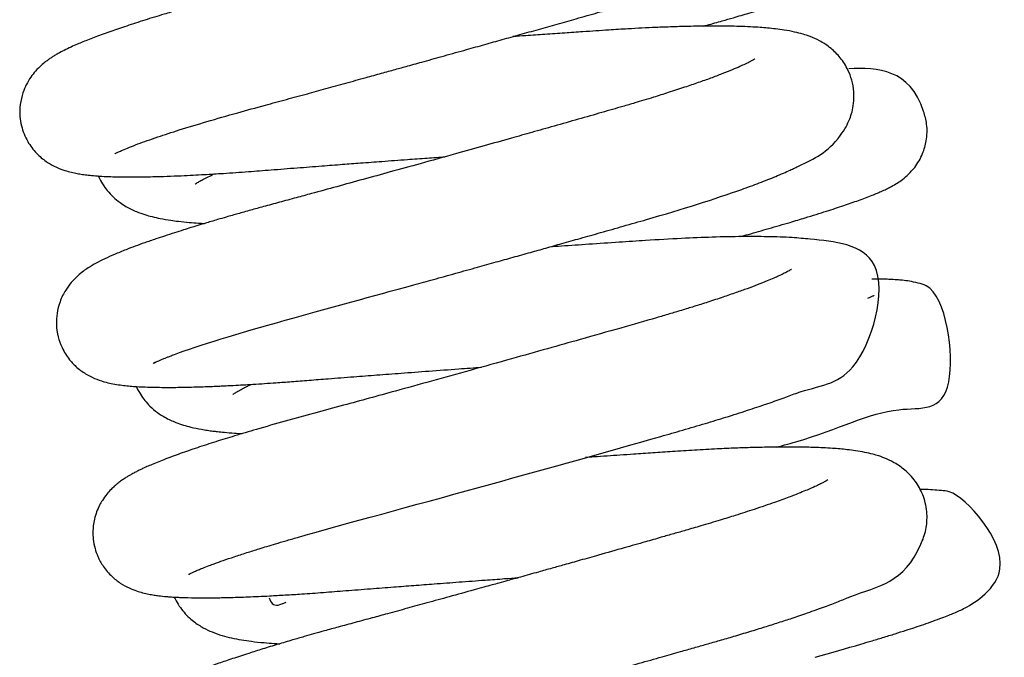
# Model space of a CAD drawing. Header units: inches. Extents: x 0 to 77643, y -44170 to 0.
# Tile 508 of 546: x 76590.433 to 76590.816, y -39751.744 to -39751.496. Entities that reach past the tile are written whole.
import ezdxf

# ---------------------------------------------------------------- set-up
doc = ezdxf.new("R2010")
doc.units = ezdxf.units.IN
doc.header["$MEASUREMENT"] = 0
doc.layers.get('0').update_dxf_attribs({"lineweight": 0})
doc.layers.add('FAKRO LOFT LADDERS', color=7, linetype='Continuous')

# ---------------------------------------------------------------- blocks, each defined once
blk = doc.blocks.new('A$C1F246084')
at = {"layer": 'FAKRO LOFT LADDERS', "color": 7, "linetype": 'Continuous'}
for points, knots in [([(90.6068, 358.8933), (90.6068, 358.8933), (90.6068, 358.8933), (90.6108, 358.8956), (90.6228, 358.9016), (90.6505, 358.9141), (90.7061, 358.9365), (90.7948, 358.9678), (90.9017, 359.0026), (91.0216, 359.039), (91.1542, 359.0772), (91.2774, 359.1108), (91.384, 359.1399), (91.4761, 359.165), (91.5659, 359.1897), (91.6549, 359.2142), (91.7393, 359.2375), (91.8144, 359.2582), (91.8776, 359.2758), (91.9419, 359.2936), (92.0163, 359.3143), (92.1055, 359.3391), (92.1978, 359.3649), (92.2854, 359.3894), (92.3662, 359.4121), (92.4472, 359.4349), (92.5306, 359.4584), (92.6158, 359.4825), (92.7058, 359.508), (92.7933, 359.5328), (92.8697, 359.5547), (92.9371, 359.5745), (93.0043, 359.5947), (93.079, 359.6178), (93.1501, 359.6407), (93.2117, 359.6613), (93.2677, 359.6806), (93.3275, 359.702), (93.3805, 359.7221), (93.4233, 359.7391), (93.451, 359.7505), (93.4764, 359.7613), (93.4975, 359.7707), (93.5164, 359.7793), (93.5313, 359.7864), (93.5478, 359.7944), (93.5725, 359.8069), (93.6021, 359.8231), (93.6342, 359.8428), (93.6662, 359.8652), (93.6973, 359.8912), (93.7292, 359.9249), (93.7588, 359.9665), (93.7833, 360.0209), (93.7963, 360.0803), (93.7958, 360.1421), (93.7824, 360.1999), (93.7566, 360.2553), (93.7165, 360.3073), (93.6662, 360.3477), (93.6211, 360.3714), (93.5836, 360.386), (93.5481, 360.3966), (93.5129, 360.4046), (93.474, 360.4113), (93.4237, 360.4178), (93.3692, 360.4225), (93.3003, 360.4261), (93.2319, 360.428), (93.1512, 360.4285), (92.9797, 360.4266), (92.7947, 360.418), (92.61, 360.4056), (92.5454, 360.4012), (92.4668, 360.3959), (92.3679, 360.3892), (92.2919, 360.3839), (92.2494, 360.3809), (92.2478, 360.3808)], [0.574043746, 0.574043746, 0.574043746, 0.574043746, 0.574049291, 0.574143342, 0.574243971, 0.574336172, 0.5745776, 0.574806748, 0.575007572, 0.575234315, 0.575457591, 0.575642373, 0.575776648, 0.575904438, 0.576016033, 0.576132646, 0.576250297, 0.576338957, 0.57641697, 0.576487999, 0.576579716, 0.576694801, 0.576820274, 0.576924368, 0.577023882, 0.577126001, 0.577234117, 0.577346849, 0.577462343, 0.577597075, 0.577709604, 0.577789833, 0.577893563, 0.578014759, 0.578143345, 0.57824755, 0.578338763, 0.578452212, 0.578596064, 0.578671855, 0.578740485, 0.578791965, 0.578858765, 0.578902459, 0.578941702, 0.578981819, 0.579043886, 0.579150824, 0.579251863, 0.57934738, 0.579458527, 0.57953799, 0.579638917, 0.579725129, 0.579816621, 0.579899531, 0.57998192, 0.580059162, 0.580158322, 0.580270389, 0.580381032, 0.580466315, 0.580550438, 0.580662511, 0.580766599, 0.580862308, 0.581054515, 0.581165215, 0.58131868, 0.581474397, 0.581620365, 0.582211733, 0.582288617, 0.582369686, 0.582468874, 0.5825955, 0.582746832, 0.582752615, 0.582752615, 0.582752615, 0.582752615]), ([(93.3458, 360.2794), (93.3458, 360.2795), (93.3434, 360.2778), (93.3318, 360.2709), (93.3121, 360.2608), (93.289, 360.2499), (93.262, 360.2378), (93.2266, 360.223), (93.1818, 360.2054), (93.1333, 360.1874), (93.072, 360.1656), (92.9963, 360.1401), (92.9147, 360.1141), (92.832, 360.0887), (92.7431, 360.0624), (92.6419, 360.0335), (92.5503, 360.0073), (92.4741, 359.9856), (92.4091, 359.9671), (92.3384, 359.9471), (92.2574, 359.9243), (92.1682, 359.8992), (92.083, 359.8753), (92.0039, 359.8531), (91.928, 359.832), (91.8363, 359.8064), (91.7372, 359.7789), (91.633, 359.7501), (91.5274, 359.7211), (91.4266, 359.6934), (91.3308, 359.6673), (91.253, 359.6461), (91.1848, 359.6276), (91.1249, 359.6114), (91.0707, 359.5965), (90.9921, 359.5745), (90.9111, 359.5512), (90.82, 359.524), (90.7417, 359.4998), (90.6604, 359.4736), (90.5863, 359.4483), (90.5199, 359.4243), (90.4715, 359.4053), (90.4349, 359.39), (90.4065, 359.3774), (90.3775, 359.3635), (90.3528, 359.3504), (90.3338, 359.3394), (90.3194, 359.3303), (90.3058, 359.3211), (90.2905, 359.3098), (90.2713, 359.294), (90.2477, 359.2706), (90.2251, 359.2422), (90.2049, 359.2089), (90.1873, 359.1672), (90.1759, 359.1185), (90.1746, 359.0671), (90.1838, 359.009), (90.2076, 358.9496), (90.2496, 358.8945), (90.2928, 358.8587), (90.3352, 358.8344), (90.3697, 358.8205), (90.4042, 358.8105), (90.4286, 358.8051), (90.4558, 358.8004), (90.4761, 358.7977), (90.5073, 358.7944), (90.5378, 358.792), (90.5769, 358.79), (90.615, 358.7889), (90.6517, 358.7884), (90.6915, 358.7883), (90.7343, 358.7887), (90.7853, 358.7896), (90.8419, 358.7913), (90.9034, 358.7937), (90.9598, 358.7964), (91.0234, 358.7998), (91.1061, 358.8048), (91.2072, 358.8118), (91.3192, 358.8206), (91.4304, 358.8294), (91.5395, 358.8378), (91.6356, 358.8452), (91.7264, 358.852), (91.8243, 358.8594), (91.9255, 358.8668), (92.0214, 358.8739), (92.0787, 358.878), (92.1059, 358.8799)], [0.422774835, 0.422774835, 0.422774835, 0.422774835, 0.42285469, 0.422958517, 0.423079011, 0.423158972, 0.423236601, 0.423353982, 0.423471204, 0.423577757, 0.423685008, 0.423854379, 0.424005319, 0.424106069, 0.42425391, 0.424413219, 0.424544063, 0.424634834, 0.424722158, 0.424803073, 0.424912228, 0.425036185, 0.425143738, 0.425234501, 0.425334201, 0.425428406, 0.425578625, 0.42570685, 0.425823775, 0.425983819, 0.426100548, 0.426206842, 0.426302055, 0.426386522, 0.426463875, 0.426539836, 0.426739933, 0.426845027, 0.426999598, 0.427159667, 0.427313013, 0.427473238, 0.427629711, 0.427698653, 0.427788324, 0.427889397, 0.427980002, 0.428034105, 0.428080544, 0.428122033, 0.428164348, 0.4282218, 0.428292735, 0.428352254, 0.428414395, 0.428470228, 0.428544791, 0.42861762, 0.42867447, 0.428776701, 0.428869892, 0.428958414, 0.429031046, 0.429123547, 0.429202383, 0.429281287, 0.429352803, 0.429434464, 0.429489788, 0.42959309, 0.429706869, 0.429793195, 0.429876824, 0.429963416, 0.430056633, 0.430143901, 0.430264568, 0.430375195, 0.430466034, 0.430547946, 0.430682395, 0.430848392, 0.43099139, 0.431151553, 0.431297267, 0.431416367, 0.431517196, 0.431636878, 0.431778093, 0.431886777, 0.431985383, 0.431985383, 0.431985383, 0.431985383]), ([(93.2776, 359.4725), (93.2836, 359.4742), (93.3129, 359.4824), (93.3589, 359.4954), (93.4096, 359.5099), (93.4497, 359.5216), (93.4874, 359.5326), (93.5283, 359.5448), (93.5689, 359.5571), (93.605, 359.5681), (93.6377, 359.5783), (93.6723, 359.5893), (93.7117, 359.6021), (93.751, 359.6152), (93.783, 359.6262), (93.8083, 359.6351), (93.8287, 359.6426), (93.8486, 359.6499), (93.9225, 359.6808), (94.0454, 359.653), (94.1417, 360.0253), (94.0428, 360.1427), (93.9938, 360.1813), (93.9453, 360.2042), (93.9067, 360.2161), (93.8787, 360.2219), (93.8573, 360.2252), (93.8388, 360.2274), (93.8206, 360.2291), (93.8015, 360.2304), (93.7834, 360.2313), (93.7716, 360.2317), (93.7657, 360.2319)], [0.582370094, 0.582370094, 0.582370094, 0.582370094, 0.582397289, 0.582505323, 0.582587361, 0.5826461, 0.582707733, 0.582782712, 0.582866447, 0.582936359, 0.582994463, 0.583065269, 0.583153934, 0.583256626, 0.583346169, 0.583404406, 0.583461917, 0.583520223, 0.583583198, 0.584168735, 0.584598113, 0.584679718, 0.584771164, 0.584864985, 0.584955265, 0.585044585, 0.585098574, 0.585149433, 0.585214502, 0.585274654, 0.585327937, 0.585380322, 0.585380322, 0.585380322, 0.585380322]), ([(90.7879, 357.9455), (90.7812, 357.9417), (90.7768, 357.9405), (90.791, 357.9472), (90.8027, 357.9525), (90.8151, 357.9579), (90.8278, 357.9632), (90.8409, 357.9685), (90.8549, 357.9739), (90.8741, 357.9813), (90.9999, 358.0278), (91.3441, 358.1307), (91.802, 358.2534), (92.0565, 358.324), (92.153, 358.3508), (92.2482, 358.3773), (92.335, 358.4015), (92.4153, 358.424), (92.4905, 358.4451), (92.5645, 358.4658), (92.6398, 358.487), (92.723, 358.5105), (92.8163, 358.5369), (92.9172, 358.5656), (93.152, 358.6321), (93.3471, 358.6938), (93.4927, 358.7465), (93.532, 358.7612), (93.5701, 358.7761), (93.6067, 358.7908), (93.6405, 358.8051), (93.6686, 358.8177), (93.6918, 358.8283), (93.7793, 358.8714), (93.846, 358.8972), (93.9247, 359.0128), (93.9417, 359.0489), (93.9532, 359.0839), (93.9613, 359.1265), (93.9623, 359.1745), (93.9533, 359.2267), (93.933, 359.2804), (93.9008, 359.3307), (93.8537, 359.3769), (93.8067, 359.4067), (93.7641, 359.4254), (93.7276, 359.4375), (93.6891, 359.4472), (93.6477, 359.4547), (93.608, 359.4601), (93.5702, 359.464), (93.533, 359.467), (93.4907, 359.4695), (93.4433, 359.4714), (93.3847, 359.4727), (93.3125, 359.4731), (93.2272, 359.4721), (93.1421, 359.4698), (93.0474, 359.4662), (92.9506, 359.4613), (92.84, 359.4545), (92.7442, 359.448), (92.6472, 359.4415), (92.5607, 359.4356), (92.482, 359.4302), (92.4332, 359.4268), (92.4136, 359.4254)], [0.561301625, 0.561301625, 0.561301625, 0.561301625, 0.561431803, 0.561495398, 0.561550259, 0.561610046, 0.561662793, 0.561704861, 0.561748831, 0.561801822, 0.561881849, 0.562822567, 0.563541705, 0.563653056, 0.563779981, 0.563902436, 0.564007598, 0.564103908, 0.564203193, 0.564291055, 0.564384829, 0.564492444, 0.564615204, 0.564755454, 0.564903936, 0.565606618, 0.565684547, 0.565766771, 0.56585, 0.565933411, 0.566018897, 0.566095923, 0.566151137, 0.566203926, 0.566783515, 0.566862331, 0.56692587, 0.566977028, 0.567030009, 0.5671041, 0.567180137, 0.567247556, 0.567343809, 0.567436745, 0.567554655, 0.567655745, 0.567739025, 0.567842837, 0.56797163, 0.56807776, 0.568164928, 0.56824655, 0.568346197, 0.568451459, 0.568549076, 0.568697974, 0.56885655, 0.568992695, 0.569110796, 0.569294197, 0.569415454, 0.569573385, 0.569680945, 0.569795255, 0.569904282, 0.569976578, 0.569976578, 0.569976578, 0.569976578]), ([(93.5116, 359.324), (93.5116, 359.324), (93.5115, 359.3239), (93.5069, 359.3209), (93.4919, 359.3125), (93.4704, 359.3017), (93.4425, 359.2888), (93.4079, 359.2739), (93.3636, 359.2562), (93.3118, 359.2366), (93.2551, 359.2163), (93.1912, 359.1945), (93.1235, 359.1723), (93.0603, 359.1525), (93.0093, 359.1369), (92.9628, 359.1229), (92.9002, 359.1045), (92.8151, 359.0802), (92.7108, 359.0504), (92.6043, 359.0201), (92.5028, 358.9913), (92.397, 358.9615), (92.2813, 358.9289), (92.1429, 358.8902), (92.0003, 358.8505), (91.8606, 358.8118), (91.734, 358.7769), (91.6145, 358.7441), (91.5135, 358.7165), (91.4269, 358.6929), (91.3541, 358.6732), (91.2853, 358.6545), (91.2322, 358.6399), (91.1936, 358.6291), (91.1657, 358.6212), (91.139, 358.6136), (91.1082, 358.6047), (91.0663, 358.5925), (91.0218, 358.5793), (90.9818, 358.5672), (90.9492, 358.5572), (90.9152, 358.5467), (90.8753, 358.534), (90.8334, 358.5203), (90.7881, 358.5052), (90.7435, 358.4897), (90.6984, 358.4734), (90.6521, 358.4558), (90.6055, 358.4369), (90.5615, 358.4172), (90.5226, 358.3975), (90.4915, 358.3794), (90.4633, 358.36), (90.4385, 358.3402), (90.4092, 358.3107), (90.3817, 358.274), (90.357, 358.2253), (90.3431, 358.1716), (90.3399, 358.1167), (90.3474, 358.0635), (90.3672, 358.0084), (90.3975, 357.9604), (90.4377, 357.9191), (90.4822, 357.8882), (90.5275, 357.8676), (90.5656, 357.856), (90.6, 357.8485), (90.6297, 357.8438), (90.661, 357.8401), (90.6982, 357.8369), (90.7395, 357.8347), (90.7863, 357.8334), (90.8298, 357.8329), (90.8711, 357.8329), (90.912, 357.8335), (90.9528, 357.8343), (90.9954, 357.8356), (91.0326, 357.8369), (91.0631, 357.8381), (91.0909, 357.8394), (91.1252, 357.841), (91.1727, 357.8435), (91.2285, 357.8468), (91.2855, 357.8504), (91.3438, 357.8544), (91.4106, 357.8593), (91.4896, 357.8656), (91.5835, 357.873), (91.6864, 357.881), (91.7969, 357.8894), (91.9105, 357.898), (92.0344, 357.9073), (92.1568, 357.9162), (92.2369, 357.922), (92.2716, 357.9245)], [0.435639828, 0.435639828, 0.435639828, 0.435639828, 0.435647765, 0.435760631, 0.435857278, 0.435971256, 0.436061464, 0.436169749, 0.436295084, 0.436416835, 0.436534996, 0.436654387, 0.43678825, 0.436899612, 0.43697076, 0.437033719, 0.437116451, 0.437254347, 0.437403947, 0.437551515, 0.437683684, 0.437803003, 0.437960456, 0.438124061, 0.438323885, 0.438494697, 0.438650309, 0.438806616, 0.438958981, 0.439052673, 0.439159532, 0.439262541, 0.439347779, 0.439393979, 0.439436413, 0.439475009, 0.439517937, 0.439581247, 0.439676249, 0.439739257, 0.439786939, 0.439848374, 0.439923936, 0.440011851, 0.440094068, 0.440204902, 0.440305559, 0.440412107, 0.440558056, 0.440694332, 0.440820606, 0.440943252, 0.441009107, 0.441088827, 0.441166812, 0.441238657, 0.441324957, 0.441401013, 0.441467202, 0.441541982, 0.441612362, 0.441700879, 0.441770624, 0.44186046, 0.441959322, 0.442065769, 0.44215452, 0.442253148, 0.442340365, 0.442427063, 0.442567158, 0.442672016, 0.442771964, 0.442867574, 0.442937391, 0.443025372, 0.443108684, 0.443174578, 0.443224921, 0.443267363, 0.443316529, 0.443396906, 0.443498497, 0.443578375, 0.443654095, 0.443755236, 0.443865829, 0.443982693, 0.44413499, 0.444268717, 0.444405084, 0.444559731, 0.444724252, 0.444850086, 0.444850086, 0.444850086, 0.444850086]), ([(93.4451, 358.5172), (93.4572, 358.5206), (93.5018, 358.5331), (93.579, 358.5551), (93.665, 358.5802), (93.753, 358.6067), (93.8357, 358.6324), (93.9158, 358.6586), (93.9847, 358.6825), (94.0427, 358.7043), (94.0828, 358.7211), (94.1131, 358.7353), (94.1338, 358.746), (94.156, 358.7589), (94.1804, 358.7754), (94.2089, 358.7991), (94.2427, 358.8363), (94.2734, 358.8879), (94.2929, 358.9562), (94.2952, 359.0225), (94.2285, 359.2788), (94.0689, 359.2843), (93.9377, 359.2796)], [0.569601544, 0.569601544, 0.569601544, 0.569601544, 0.569657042, 0.569807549, 0.569972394, 0.570098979, 0.570293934, 0.570472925, 0.570647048, 0.570833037, 0.570998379, 0.571076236, 0.571144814, 0.57123306, 0.571304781, 0.571371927, 0.57143714, 0.571538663, 0.571617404, 0.57171564, 0.571792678, 0.572610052, 0.572610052, 0.572610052, 0.572610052]), ([(90.9712, 358.7553), (90.9712, 358.7553), (90.9715, 358.7555), (90.9757, 358.7586), (90.9883, 358.7665), (91.0059, 358.7765), (91.0291, 358.7885), (91.0479, 358.7976), (91.0573, 358.802)], [0.5786200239, 0.5786200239, 0.5786200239, 0.5786200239, 0.5786379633, 0.5787352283, 0.5788312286, 0.5789183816, 0.5790182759, 0.5791053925, 0.5791053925, 0.5791053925, 0.5791053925]), ([(90.5319, 358.7926), (90.5324, 358.7916), (90.5432, 358.7673), (90.5647, 358.7333), (90.6004, 358.6954), (90.6292, 358.6721), (90.6651, 358.6489), (90.702, 358.6313), (90.7431, 358.6168), (90.7765, 358.6075), (90.8158, 358.5988), (90.8556, 358.5921), (90.899, 358.5864), (90.9408, 358.5821), (90.9808, 358.5791), (91.0048, 358.5776), (91.0144, 358.5771)], [0.424586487, 0.424586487, 0.424586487, 0.424586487, 0.424591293, 0.424702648, 0.424764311, 0.424833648, 0.424894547, 0.425011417, 0.425106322, 0.425193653, 0.425292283, 0.425415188, 0.42549888, 0.425610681, 0.425701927, 0.425760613, 0.425760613, 0.425760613, 0.425760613]), ([(90.943, 356.9853), (90.9411, 356.984), (90.9402, 356.9835), (90.9478, 356.9875), (90.9567, 356.9918), (90.9694, 356.9975), (90.9857, 357.0045), (91.0076, 357.0135), (91.0317, 357.0228), (91.0626, 357.0343), (91.0996, 357.0474), (91.1486, 357.0641), (91.2032, 357.0819), (91.2537, 357.0978), (91.2978, 357.1113), (91.3379, 357.1234), (91.3838, 357.1369), (91.4305, 357.1504), (91.6964, 357.2258), (92.2784, 357.3821), (92.8867, 357.5544), (93.1872, 357.6397), (93.2861, 357.6687), (93.3847, 357.6988), (93.4762, 357.728), (93.5615, 357.7567), (93.6342, 357.7818), (93.7884, 357.8427), (93.9902, 357.8419), (94.1691, 358.4718), (93.8291, 358.4993), (93.6773, 358.5138), (93.5746, 358.5173), (93.4533, 358.5179), (93.3231, 358.5152), (93.1765, 358.5093), (93.0336, 358.501), (92.8921, 358.4914), (92.7642, 358.4828), (92.6577, 358.4755), (92.5976, 358.4713), (92.5796, 358.47)], [0.548660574, 0.548660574, 0.548660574, 0.548660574, 0.548730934, 0.548788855, 0.548848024, 0.548913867, 0.548987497, 0.549059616, 0.549153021, 0.549218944, 0.549323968, 0.549438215, 0.549557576, 0.549665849, 0.549729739, 0.549798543, 0.549876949, 0.549962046, 0.55002515, 0.551128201, 0.552106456, 0.552247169, 0.552398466, 0.55254187, 0.552703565, 0.552848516, 0.552991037, 0.553116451, 0.553792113, 0.554638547, 0.555357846, 0.555552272, 0.555793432, 0.556002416, 0.556228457, 0.556442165, 0.556673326, 0.556834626, 0.557013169, 0.557169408, 0.557235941, 0.557235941, 0.557235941, 0.557235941]), ([(93.6774, 358.3686), (93.6773, 358.3685), (93.6764, 358.3679), (93.6733, 358.366), (93.6603, 358.3584), (93.6423, 358.3493), (93.6209, 358.3391), (93.5967, 358.3284), (93.5654, 358.3151), (93.525, 358.2991), (93.4775, 358.2812), (93.4255, 358.2625), (93.366, 358.2421), (93.3019, 358.221), (93.2384, 358.2009), (93.18, 358.1829), (93.1233, 358.1659), (93.0337, 358.1398), (92.9, 358.1017), (92.7337, 358.0543), (92.5671, 358.0073), (92.4002, 357.9604), (92.2234, 357.911), (92.0466, 357.862), (91.8937, 357.8198), (91.7606, 357.7833), (91.6378, 357.7497), (91.51, 357.7151), (91.3771, 357.6789), (91.2557, 357.6442), (91.1515, 357.6132), (91.0776, 357.5903), (91.0225, 357.5726), (90.9811, 357.559), (90.9413, 357.5454), (90.9029, 357.532), (90.8653, 357.5184), (90.8303, 357.5051), (90.7985, 357.4926), (90.7708, 357.481), (90.7497, 357.4718), (90.7327, 357.464), (90.7165, 357.4562), (90.7005, 357.4481), (90.686, 357.4404), (90.6729, 357.4329), (90.66, 357.4252), (90.6452, 357.4157), (90.6296, 357.4047), (90.6156, 357.3937), (90.6042, 357.3839), (90.5854, 357.3659), (90.5714, 357.3502), (90.5518, 357.3238), (90.5363, 357.2967), (90.5236, 357.268), (90.5141, 357.2366), (90.5086, 357.2054), (90.5067, 357.1751), (90.5083, 357.1405), (90.5154, 357.103), (90.5303, 357.061), (90.5541, 357.0173), (90.5925, 356.9733), (90.6317, 356.9432), (90.6719, 356.9213), (90.7049, 356.9087), (90.734, 356.9001), (90.7601, 356.8943), (90.7835, 356.8903), (90.8109, 356.8864), (90.8348, 356.884), (90.8568, 356.8822), (90.8703, 356.8813), (90.8826, 356.8806), (90.8972, 356.8798), (90.9158, 356.8791), (90.9506, 356.878), (90.9999, 356.8773), (91.0654, 356.8778), (91.1345, 356.8792), (91.215, 356.882), (91.2976, 356.8858), (91.3798, 356.8905), (91.461, 356.8956), (91.5523, 356.902), (91.6567, 356.9103), (91.7635, 356.9187), (91.8668, 356.9267), (91.9634, 356.9341), (92.0621, 356.9416), (92.1703, 356.9496), (92.2772, 356.9575), (92.3669, 356.964), (92.4169, 356.9677), (92.4376, 356.9691)], [0.448500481, 0.448500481, 0.448500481, 0.448500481, 0.448537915, 0.448599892, 0.448709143, 0.448806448, 0.448887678, 0.448961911, 0.449053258, 0.449171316, 0.449279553, 0.449386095, 0.44950292, 0.449628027, 0.449734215, 0.449826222, 0.449911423, 0.449999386, 0.450230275, 0.450478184, 0.450668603, 0.450875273, 0.451111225, 0.451330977, 0.451539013, 0.451694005, 0.451849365, 0.452030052, 0.452224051, 0.452427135, 0.452593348, 0.452745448, 0.452825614, 0.452909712, 0.452993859, 0.453078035, 0.453166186, 0.453259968, 0.453343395, 0.453424, 0.453492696, 0.453537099, 0.453585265, 0.453641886, 0.453696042, 0.453733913, 0.453773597, 0.45382582, 0.453876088, 0.453921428, 0.453949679, 0.453984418, 0.454043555, 0.454100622, 0.454139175, 0.45418633, 0.454234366, 0.454276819, 0.454314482, 0.454356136, 0.454414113, 0.454465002, 0.454532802, 0.454617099, 0.45469608, 0.454779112, 0.454859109, 0.45492775, 0.45500896, 0.455080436, 0.455141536, 0.455245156, 0.455293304, 0.455325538, 0.455357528, 0.455392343, 0.455441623, 0.45550151, 0.45565075, 0.4557842, 0.45591636, 0.45605512, 0.456220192, 0.456333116, 0.456446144, 0.456589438, 0.45673077, 0.45688242, 0.45701947, 0.457133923, 0.457250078, 0.457389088, 0.457533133, 0.457639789, 0.457714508, 0.457714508, 0.457714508, 0.457714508]), ([(93.6117, 357.5617), (93.6233, 357.565), (93.6525, 357.5732), (93.8815, 357.6366), (94.1345, 357.7738), (94.4544, 357.6971), (94.377, 358.2783), (94.2475, 358.3076), (94.2142, 358.3154), (94.1844, 358.319), (94.1531, 358.3218), (94.1238, 358.3233), (94.0866, 358.3243), (94.0596, 358.3243), (94.042, 358.3242)], [0.556870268, 0.556870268, 0.556870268, 0.556870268, 0.556923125, 0.557004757, 0.557948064, 0.558659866, 0.559307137, 0.559389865, 0.559497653, 0.559599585, 0.559668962, 0.559789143, 0.559869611, 0.560003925, 0.560003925, 0.560003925, 0.560003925]), ([(94.0514, 358.2494), (94.0514, 358.2494), (94.0507, 358.249), (94.0481, 358.2478), (94.0414, 358.2447), (94.033, 358.2411), (94.0253, 358.2379), (94.0226, 358.2368)], [0.4443403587, 0.4443403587, 0.4443403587, 0.4443403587, 0.44438782, 0.4444311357, 0.4444835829, 0.444562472, 0.4446022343, 0.4446022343, 0.4446022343, 0.4446022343]), ([(90.7046, 357.8357), (90.71, 357.8238), (90.7272, 357.792), (90.7726, 357.7367), (90.8305, 357.6972), (90.8908, 357.6696), (90.9461, 357.6533), (90.9918, 357.6439), (91.0261, 357.6383), (91.0501, 357.6349), (91.0755, 357.6318), (91.1074, 357.6285), (91.145, 357.6254), (91.1728, 357.6237), (91.185, 357.623)], [0.437460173, 0.437460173, 0.437460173, 0.437460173, 0.437518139, 0.43762217, 0.437774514, 0.43789596, 0.438071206, 0.438200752, 0.43826989, 0.438329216, 0.438378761, 0.438452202, 0.438551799, 0.438626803, 0.438626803, 0.438626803, 0.438626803]), ([(91.1427, 357.8012), (91.1427, 357.8012), (91.1428, 357.8012), (91.1451, 357.803), (91.1543, 357.809), (91.1691, 357.8178), (91.1881, 357.828), (91.2084, 357.8382), (91.2205, 357.844), (91.2261, 357.8466)], [0.5658657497, 0.5658657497, 0.5658657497, 0.5658657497, 0.5658664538, 0.5659583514, 0.5660314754, 0.5661213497, 0.5662198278, 0.566288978, 0.5663430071, 0.5663430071, 0.5663430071, 0.5663430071]), ([(91.1347, 356.0629), (91.125, 356.0461), (91.1188, 356.0325), (91.168, 356.057), (91.216, 356.0743), (91.2793, 356.097), (91.347, 356.1195), (91.5233, 356.1755), (91.7482, 356.2372), (91.9818, 356.3011), (92.0629, 356.3234), (92.1457, 356.3462), (92.2376, 356.3715), (92.3408, 356.4), (92.4513, 356.4307), (92.5599, 356.4609), (92.6624, 356.4895), (92.7645, 356.5181), (92.8732, 356.5486), (92.984, 356.5798), (93.0848, 356.6082), (93.1674, 356.6316), (93.2345, 356.6506), (93.2938, 356.6675), (93.3542, 356.6847), (93.4199, 356.7039), (93.4885, 356.7244), (93.5562, 356.7453), (93.6201, 356.7656), (93.6854, 356.787), (93.7557, 356.811), (93.8264, 356.8364), (93.8899, 356.8602), (94.0616, 356.9327), (94.1994, 356.9434), (94.2904, 357.1849), (94.2959, 357.2617), (94.2806, 357.3361), (94.2457, 357.4034), (94.1997, 357.4543), (94.1528, 357.4876), (94.11, 357.5089), (94.0775, 357.5209), (94.043, 357.531), (94.0094, 357.5386), (93.9703, 357.5453), (93.934, 357.5499), (93.8977, 357.5535), (93.862, 357.5563), (93.8125, 357.5592), (93.7488, 357.5614), (93.6712, 357.5623), (93.589, 357.5618), (93.5065, 357.56), (93.4237, 357.5572), (93.3363, 357.5533), (93.2405, 357.5481), (93.1424, 357.5417), (93.0499, 357.5355), (92.9702, 357.5301), (92.9009, 357.5254), (92.8412, 357.5213), (92.7888, 357.5177), (92.7557, 357.5154), (92.7425, 357.5144)], [0.535874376, 0.535874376, 0.535874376, 0.535874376, 0.536088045, 0.536222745, 0.536405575, 0.536547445, 0.536700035, 0.536851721, 0.537584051, 0.537699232, 0.537798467, 0.537904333, 0.538021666, 0.538150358, 0.53829481, 0.538435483, 0.538555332, 0.538677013, 0.538817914, 0.538965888, 0.539102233, 0.539212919, 0.539297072, 0.53937662, 0.539460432, 0.539554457, 0.53966383, 0.539770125, 0.539872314, 0.539976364, 0.540104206, 0.540253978, 0.540387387, 0.540505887, 0.541442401, 0.541548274, 0.541649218, 0.54176096, 0.541859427, 0.541968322, 0.54207066, 0.542163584, 0.542261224, 0.542329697, 0.542428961, 0.542543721, 0.542645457, 0.542722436, 0.542804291, 0.542902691, 0.543056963, 0.543202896, 0.543348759, 0.543494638, 0.543613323, 0.543738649, 0.543887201, 0.544024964, 0.544143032, 0.54425715, 0.544335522, 0.544408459, 0.544482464, 0.544531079, 0.544531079, 0.544531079, 0.544531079]), ([(93.8433, 357.4133), (93.8437, 357.4135), (93.8439, 357.4136), (93.8333, 357.407), (93.8215, 357.4007), (93.8047, 357.3922), (93.7819, 357.3815), (93.7529, 357.3688), (93.7212, 357.3557), (93.6931, 357.3446), (93.6648, 357.3339), (93.6344, 357.3226), (93.5986, 357.3098), (93.5568, 357.2952), (93.5118, 357.2801), (93.467, 357.2654), (93.416, 357.2492), (93.3498, 357.2287), (93.2746, 357.2062), (93.2035, 357.1857), (93.1435, 357.1685), (93.0824, 357.151), (93.0078, 357.1297), (92.9133, 357.1029), (92.8144, 357.0749), (92.7228, 357.049), (92.6521, 357.0292), (92.5887, 357.0114), (92.5228, 356.9929), (92.456, 356.9743), (92.3961, 356.9576), (92.353, 356.9456), (92.3166, 356.9355), (92.2792, 356.9251), (92.2142, 356.9071), (92.1275, 356.8831), (92.0265, 356.8553), (91.9332, 356.8297), (91.8505, 356.8071), (91.7712, 356.7855), (91.6965, 356.7652), (91.6245, 356.7458), (91.5618, 356.7285), (91.5106, 356.7142), (91.4623, 356.7004), (91.4081, 356.6847), (91.3445, 356.6659), (91.2779, 356.6456), (91.2086, 356.6238), (91.142, 356.602), (91.0819, 356.5814), (91.0244, 356.5606), (90.9741, 356.5413), (90.9223, 356.5196), (90.8806, 356.5004), (90.8459, 356.482), (90.8207, 356.4667), (90.8017, 356.4539), (90.7799, 356.4373), (90.7595, 356.4194), (90.7343, 356.3915), (90.7135, 356.3626), (90.6918, 356.321), (90.6777, 356.2748), (90.672, 356.2277), (90.6742, 356.1816), (90.6848, 356.133), (90.7063, 356.0842), (90.7373, 356.0401), (90.7731, 356.0058), (90.8069, 355.9824), (90.8352, 355.9676), (90.8603, 355.9572), (90.8817, 355.9499), (90.9024, 355.9443), (90.9196, 355.9403), (90.9359, 355.9372), (90.9537, 355.9342), (90.97, 355.932), (90.9865, 355.9301), (91.0027, 355.9285), (91.0213, 355.9269), (91.0462, 355.9252), (91.0737, 355.9239), (91.0978, 355.9231), (91.1191, 355.9226), (91.1455, 355.9222), (91.1812, 355.922), (91.2257, 355.9224), (91.2734, 355.9232), (91.322, 355.9246), (91.3691, 355.9263), (91.4093, 355.928), (91.4494, 355.9298), (91.4987, 355.9324), (91.5574, 355.9358), (91.6192, 355.9397), (91.6902, 355.9446), (91.7806, 355.9515), (91.889, 355.9602), (91.9961, 355.9685), (92.0973, 355.9763), (92.1996, 355.984), (92.3059, 355.992), (92.4111, 355.9998), (92.5098, 356.007), (92.5728, 356.0115), (92.6034, 356.0137)], [0.461369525, 0.461369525, 0.461369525, 0.461369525, 0.461434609, 0.461517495, 0.461605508, 0.461672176, 0.461758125, 0.461874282, 0.46195768, 0.462027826, 0.46209206, 0.462161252, 0.462233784, 0.462321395, 0.462412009, 0.462487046, 0.462562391, 0.462674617, 0.462811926, 0.462911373, 0.462990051, 0.463069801, 0.463168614, 0.463296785, 0.463448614, 0.463555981, 0.463649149, 0.463717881, 0.463796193, 0.463897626, 0.463968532, 0.464021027, 0.464059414, 0.464105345, 0.464161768, 0.464304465, 0.464433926, 0.464549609, 0.464669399, 0.464763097, 0.464871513, 0.464979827, 0.465070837, 0.465147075, 0.46521106, 0.465294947, 0.465404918, 0.465525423, 0.465642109, 0.465788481, 0.465921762, 0.466031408, 0.466193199, 0.466314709, 0.466473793, 0.466592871, 0.466660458, 0.46672638, 0.466776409, 0.466858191, 0.466906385, 0.466970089, 0.467039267, 0.46711089, 0.46717024, 0.467230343, 0.467291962, 0.467371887, 0.467436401, 0.467516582, 0.46757824, 0.467647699, 0.467688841, 0.467752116, 0.467807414, 0.467852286, 0.467899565, 0.467949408, 0.468009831, 0.468056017, 0.468092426, 0.468139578, 0.468219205, 0.468296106, 0.468354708, 0.468399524, 0.468450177, 0.468541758, 0.468638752, 0.468729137, 0.468826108, 0.468913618, 0.468982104, 0.469034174, 0.469115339, 0.469223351, 0.469310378, 0.469393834, 0.469536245, 0.469694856, 0.469836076, 0.469957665, 0.470083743, 0.470221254, 0.470351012, 0.470468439, 0.470579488, 0.470579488, 0.470579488, 0.470579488]), ([(93.7857, 356.6083), (93.859, 356.6288), (93.9451, 356.6534), (94.0416, 356.682), (94.0939, 356.6978), (94.1476, 356.7145), (94.1959, 356.7298), (94.2394, 356.744), (94.2804, 356.7578), (94.3214, 356.7722), (94.3595, 356.7861), (94.3903, 356.7982), (94.4165, 356.8089), (94.4411, 356.82), (94.4911, 356.8433), (94.7574, 357.0126), (94.4465, 357.3632), (94.3563, 357.3638), (94.3193, 357.3683), (94.2867, 357.3694), (94.2671, 357.3698), (94.2605, 357.3699)], [0.544249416, 0.544249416, 0.544249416, 0.544249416, 0.544582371, 0.54466364, 0.544765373, 0.544877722, 0.544983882, 0.545074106, 0.545172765, 0.545284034, 0.545401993, 0.545503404, 0.545580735, 0.545668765, 0.545763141, 0.546199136, 0.546850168, 0.54695564, 0.547085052, 0.54719794, 0.547253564, 0.547253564, 0.547253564, 0.547253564]), ([(90.8765, 356.8809), (90.8869, 356.8581), (90.9135, 356.8159), (90.9627, 356.7694), (91.0079, 356.7407), (91.0513, 356.7205), (91.093, 356.7062), (91.1365, 356.6951), (91.1805, 356.6866), (91.229, 356.6796), (91.2787, 356.6743), (91.3222, 356.6709), (91.3466, 356.6694), (91.355, 356.6689)], [0.450329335, 0.450329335, 0.450329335, 0.450329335, 0.450438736, 0.450549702, 0.450651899, 0.450747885, 0.450864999, 0.450976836, 0.451094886, 0.451208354, 0.451340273, 0.451441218, 0.45149282, 0.45149282, 0.45149282, 0.45149282]), ([(91.3077, 356.8774), (91.3113, 356.8663), (91.3266, 356.8368), (91.3564, 356.8442), (91.3839, 356.8586)], [0.553158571, 0.553158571, 0.553158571, 0.553158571, 0.553278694, 0.5535656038, 0.5535656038, 0.5535656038, 0.5535656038])]:
    blk.add_open_spline(points, degree=3, knots=knots, dxfattribs=at)

msp = doc.modelspace()

# ---------------------------------------------------------------- block references
at = {"xscale": 0.08579999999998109, "yscale": 0.08579999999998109, "zscale": 0.08579999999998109}
msp.add_blockref('A$C1F246084', (76582.69603, -39782.34079), dxfattribs=at)

doc.saveas('drawing.dxf')
